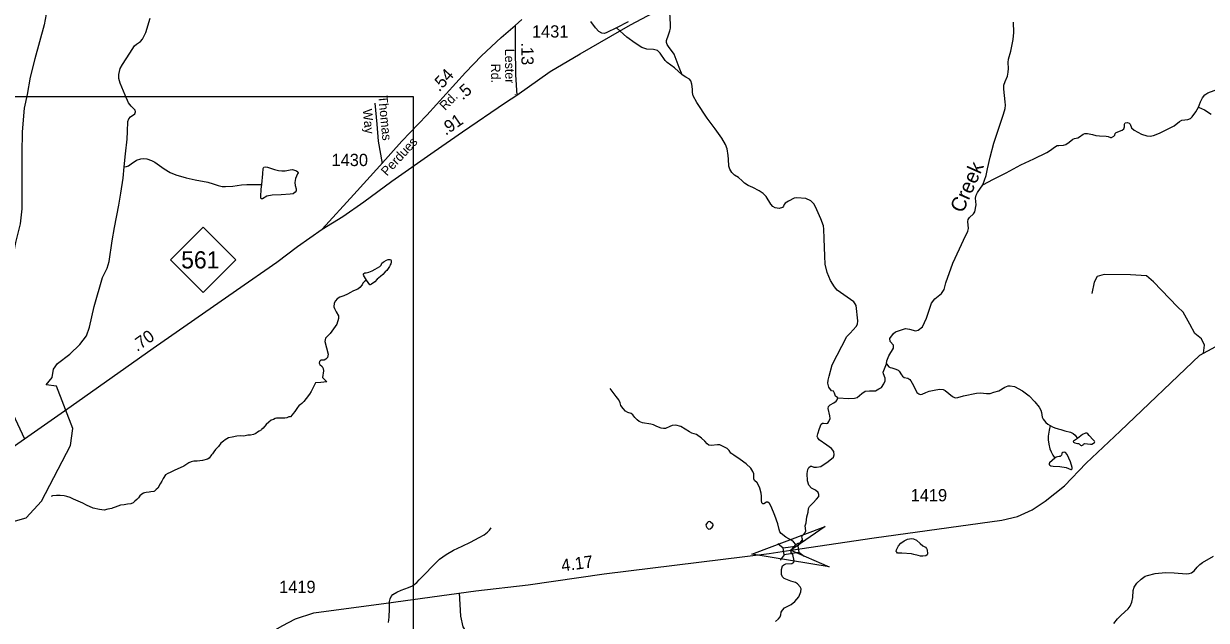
# Model space of a CAD drawing. Extents: x 2126262 to 2293712, y 749403 to 919119.
# Drawn here: x 2217420 to 2229493, y 861669 to 867756 of the extents above; entities that cross this region are included whole.
import ezdxf

# ---------------------------------------------------------------- set-up
doc = ezdxf.new("R2010")
doc.units = 0
for name, color, linetype in [('Exist Hydrographic Creek Single Shore', 7, 'Continuous'), ('Exist Hydrographic Creek Single Shore Label', 7, 'Continuous'), ('Exist Hydrographic Misc Water Feature', 7, 'Continuous'), ('Exist Hydrographic Pond Under 1500 Sq Ft', 7, 'Continuous'), ('Exist Road Non-System Type 51', 7, 'Continuous'), ('Exist Road Non-System Type 51 Label', 7, 'Continuous'), ('Exist Road Primary NC Attributed', 7, 'Continuous'), ('Exist Road Primary NC Service Mileage Hundredths English Label', 7, 'Continuous'), ('Exist Road Primary NC Shield CELL', 7, 'Continuous'), ('Exist Road Primary NC Shield Number Label', 7, 'Continuous'), ('Exist Road Secondary Mileage Hundredths English Label', 7, 'Continuous'), ('Exist Road Secondary Structure Standard Bridge Attributed CELL', 7, 'Continuous'), ('Exist Road Secondary Structure Standard Bridge CELL', 7, 'Continuous'), ('Exist Road Secondary Type 51 Attributed', 7, 'Continuous'), ('Exist Road Secondary Type 51 Label', 7, 'Continuous'), ('Exist Road Secondary Type 51 Number Label', 7, 'Continuous'), ('Map Preparation Inset Cut Line', 7, 'Continuous')]:
    doc.layers.add(name, color=color, linetype=linetype)

msp = doc.modelspace()

# ---------------------------------------------------------------- linework, layer by layer
at = {"layer": 'Exist Hydrographic Creek Single Shore'}
for points in [[(2227211, 866111), (2227244, 866207), (2227260, 866275), (2227287, 866393), (2227323, 866538), (2227378, 866701), (2227424, 866831), (2227440, 866892), (2227444, 866926), (2227440, 866959), (2227426, 867087), (2227427, 867128), (2227441, 867166), (2227463, 867219), (2227471, 867260), (2227472, 867300), (2227471, 867360), (2227474, 867395), (2227497, 867475), (2227521, 867594), (2227527, 867666), (2227526, 867770)], [(2229412, 866904), (2229435, 866960), (2229455, 866998), (2229479, 867029), (2229508, 867051), (2229610, 867089), (2229670, 867116), (2229698, 867137), (2229709, 867153), (2229744, 867214)], [(2227211, 866111), (2227320, 866169), (2227449, 866233), (2227598, 866315), (2227732, 866376), (2227866, 866442), (2227901, 866465), (2227942, 866497), (2227969, 866512), (2227986, 866514), (2228035, 866515), (2228059, 866523), (2228094, 866546), (2228130, 866578), (2228146, 866586), (2228182, 866591), (2228198, 866600), (2228235, 866628), (2228252, 866636), (2228280, 866637), (2228331, 866625), (2228364, 866616), (2228403, 866612), (2228470, 866609), (2228490, 866605), (2228516, 866594), (2228526, 866595), (2228549, 866608), (2228559, 866620), (2228561, 866636), (2228571, 866644), (2228635, 866670), (2228650, 866682), (2228657, 866705), (2228656, 866729), (2228666, 866744), (2228689, 866747), (2228704, 866740), (2228715, 866732), (2228729, 866692), (2228756, 866671), (2228830, 866630), (2228885, 866611), (2228918, 866608), (2228955, 866615), (2229015, 866640), (2229166, 866713), (2229220, 866759), (2229243, 866773), (2229305, 866779), (2229330, 866787), (2229349, 866804), (2229386, 866858), (2229412, 866904)], [(2226973, 865458), (2227015, 865547), (2227058, 865638), (2227065, 865666), (2227059, 865739), (2227063, 865759), (2227077, 865780), (2227116, 865816), (2227130, 865835), (2227142, 865906), (2227137, 865976), (2227142, 866007), (2227156, 866033), (2227211, 866111)], [(2226228, 864286), (2226231, 864316), (2226253, 864369), (2226299, 864447), (2226300, 864476), (2226266, 864513), (2226261, 864545), (2226298, 864594), (2226320, 864613), (2226422, 864647), (2226463, 864641), (2226523, 864621), (2226552, 864628), (2226594, 864663), (2226635, 864753), (2226688, 864906), (2226721, 864948), (2226790, 865003), (2226818, 865045), (2226833, 865111), (2226905, 865313), (2226973, 865458)], [(2225732, 863940), (2225709, 863957), (2225697, 863985), (2225688, 864007), (2225665, 864009), (2225638, 864049), (2225628, 864087), (2225634, 864120), (2225642, 864159), (2225673, 864277), (2225824, 864563), (2225857, 864600), (2225917, 864666), (2225931, 864692), (2225935, 864726), (2225917, 864880), (2225907, 864899), (2225893, 864917), (2225724, 865038), (2225696, 865071), (2225656, 865135), (2225623, 865217), (2225601, 865304)], [(2225732, 863940), (2225844, 863932), (2225903, 863934), (2225927, 863944), (2225976, 863984), (2226011, 864007), (2226053, 864010), (2226115, 864011), (2226151, 864030), (2226176, 864045), (2226202, 864081), (2226215, 864111), (2226213, 864140), (2226199, 864185), (2226194, 864201), (2226228, 864286)], [(2225303, 862444), (2225328, 862457), (2225349, 862458), (2225369, 862469), (2225373, 862477), (2225371, 862496), (2225366, 862507), (2225365, 862520), (2225371, 862533), (2225398, 862565), (2225403, 862582), (2225397, 862633), (2225408, 862664), (2225410, 862693), (2225416, 862726), (2225429, 862773), (2225432, 862809), (2225443, 862830), (2225480, 862867), (2225515, 862904), (2225538, 862934), (2225538, 862954), (2225531, 862973), (2225504, 862997), (2225463, 863016), (2225435, 863047), (2225423, 863093), (2225419, 863166), (2225424, 863209), (2225436, 863228), (2225453, 863241), (2225462, 863241), (2225487, 863231), (2225513, 863230), (2225559, 863238), (2225632, 863288), (2225687, 863334), (2225694, 863357), (2225690, 863393), (2225667, 863423), (2225618, 863455), (2225540, 863512), (2225526, 863531), (2225520, 863544), (2225527, 863572), (2225544, 863626), (2225562, 863671), (2225574, 863679), (2225586, 863681), (2225615, 863676), (2225630, 863680), (2225641, 863696), (2225652, 863729), (2225650, 863754), (2225631, 863829), (2225635, 863850), (2225653, 863869), (2225689, 863888), (2225714, 863906), (2225723, 863920), (2225732, 863940)], [(2225096, 861658), (2225126, 861684), (2225141, 861705), (2225148, 861726), (2225152, 861752), (2225166, 861774), (2225188, 861796), (2225254, 861831), (2225291, 861863), (2225332, 861908), (2225355, 861961), (2225357, 861990), (2225348, 862011), (2225321, 862043), (2225300, 862056), (2225250, 862069), (2225183, 862095), (2225166, 862112), (2225155, 862137), (2225155, 862189), (2225166, 862225), (2225179, 862237), (2225201, 862246), (2225263, 862250), (2225282, 862261), (2225286, 862275), (2225271, 862341), (2225255, 862361), (2225252, 862385), (2225303, 862444)], [(2228550, 861638), (2228585, 861685), (2228623, 861722), (2228696, 861787), (2228714, 861814), (2228734, 861855), (2228743, 861903), (2228746, 861973), (2228756, 862009), (2228782, 862047), (2228828, 862090), (2228870, 862120), (2228892, 862126), (2228972, 862147), (2229075, 862156), (2229165, 862154), (2229291, 862144), (2229318, 862146), (2229342, 862154), (2229370, 862175), (2229398, 862212), (2229427, 862239), (2229455, 862260), (2229566, 862323)]]:
    msp.add_lwpolyline(points, dxfattribs=at)
at = {"layer": 'Exist Hydrographic Misc Water Feature'}
for points in [[(2224141, 867233), (2224110, 867308), (2224061, 867446), (2224045, 867469), (2224011, 867511), (2223989, 867543), (2223982, 867564), (2223983, 867583), (2224002, 867642), (2224018, 867681), (2224022, 867711), (2224022, 867748), (2224015, 867874)], [(2218445, 866296), (2218460, 866428), (2218475, 866579), (2218480, 866657), (2218482, 866757), (2218492, 866786), (2218510, 866807), (2218556, 866837), (2218562, 866856), (2218557, 866875), (2218518, 866914), (2218490, 866949), (2218455, 867025), (2218406, 867148), (2218392, 867195), (2218392, 867238), (2218405, 867297), (2218429, 867340), (2218504, 867455), (2218553, 867529), (2218573, 867548), (2218612, 867573), (2218632, 867598), (2218668, 867665), (2218713, 867813)], [(2224141, 867233), (2224063, 867306), (2223988, 867360), (2223969, 867380), (2223919, 867456), (2223891, 867483), (2223850, 867492), (2223782, 867496), (2223732, 867514), (2223661, 867556), (2223576, 867619), (2223472, 867713)], [(2225601, 865304), (2225597, 865385), (2225591, 865563), (2225590, 865660), (2225585, 865694), (2225559, 865765), (2225517, 865858), (2225488, 865916), (2225454, 865948), (2225406, 865971), (2225314, 865979), (2225285, 865974), (2225227, 865945), (2225192, 865924), (2225182, 865911), (2225176, 865893), (2225167, 865881), (2225133, 865871), (2225091, 865876), (2225068, 865889), (2225046, 865916), (2225000, 865993), (2224970, 866023), (2224927, 866052), (2224865, 866086), (2224815, 866106), (2224777, 866128), (2224755, 866151), (2224716, 866187), (2224678, 866211), (2224649, 866239), (2224630, 866270), (2224617, 866301), (2224614, 866374), (2224612, 866412), (2224601, 866480), (2224586, 866522), (2224546, 866587), (2224478, 866682), (2224398, 866791), (2224291, 866953), (2224256, 867021), (2224247, 867053), (2224247, 867087), (2224241, 867138), (2224230, 867173), (2224216, 867189), (2224180, 867210), (2224141, 867233)], [(2229412, 866904), (2229473, 866876), (2229543, 866834)], [(2218445, 866296), (2218470, 866299), (2218489, 866307), (2218516, 866326), (2218573, 866363), (2218615, 866378), (2218646, 866380), (2218679, 866376), (2218724, 866361), (2218760, 866343), (2218854, 866276), (2218915, 866237), (2218975, 866212), (2219079, 866182), (2219171, 866164), (2219300, 866138), (2219354, 866122), (2219406, 866104), (2219448, 866095), (2219482, 866094), (2219557, 866099), (2219643, 866113), (2219699, 866115), (2219788, 866115), (2219851, 866115)], [(2218271, 865260), (2218293, 865331), (2218322, 865540), (2218347, 865678), (2218392, 865903), (2218412, 866028), (2218436, 866181), (2218445, 866296)], [(2220920, 865139), (2220898, 865173), (2220892, 865183), (2220890, 865193), (2220888, 865197), (2220888, 865203), (2220892, 865207), (2220904, 865213), (2220917, 865215), (2220944, 865221), (2220978, 865234), (2221007, 865250), (2221055, 865279), (2221069, 865291)], [(2221161, 865291), (2221155, 865279), (2221141, 865259), (2221127, 865237), (2221110, 865225), (2221088, 865198), (2221062, 865178), (2221030, 865148), (2221006, 865122), (2220990, 865111), (2220986, 865107), (2220972, 865099), (2220964, 865095), (2220958, 865091), (2220953, 865091), (2220920, 865139)], [(2221069, 865291), (2221077, 865313), (2221089, 865323), (2221099, 865331), (2221123, 865343), (2221141, 865349), (2221153, 865351), (2221159, 865351), (2221167, 865347), (2221171, 865341), (2221171, 865331), (2221171, 865317), (2221169, 865305), (2221163, 865297), (2221161, 865291)], [(2217601, 862884), (2217897, 863452), (2217921, 863625), (2217754, 864057), (2217651, 864072), (2217710, 864147), (2217726, 864230), (2217764, 864288), (2217893, 864384), (2217993, 864484), (2218062, 864571), (2218092, 864661), (2218140, 864870), (2218226, 865165), (2218271, 865260)], [(2220920, 865139), (2220898, 865125), (2220884, 865107), (2220874, 865091), (2220853, 865063), (2220833, 865046), (2220805, 865036), (2220781, 865026), (2220757, 865012), (2220725, 864996), (2220687, 864981), (2220649, 864967), (2220622, 864950), (2220603, 864929), (2220589, 864903), (2220586, 864866), (2220592, 864850), (2220609, 864817), (2220633, 864775), (2220635, 864747), (2220616, 864690), (2220549, 864596), (2220502, 864546), (2220495, 864514), (2220529, 864384), (2220523, 864351), (2220506, 864333), (2220489, 864323), (2220454, 864322), (2220441, 864310), (2220435, 864294), (2220442, 864279), (2220467, 864258), (2220479, 864239), (2220480, 864216), (2220469, 864148), (2220514, 864103), (2220453, 864097), (2220400, 864092), (2220374, 864044), (2220354, 864002), (2220338, 863975), (2220305, 863931), (2220281, 863901), (2220259, 863881), (2220241, 863867), (2220233, 863863)], [(2226228, 864286), (2226251, 864255), (2226266, 864248), (2226283, 864246), (2226324, 864233), (2226346, 864221), (2226356, 864211), (2226380, 864174), (2226393, 864159), (2226410, 864145), (2226445, 864138), (2226465, 864127), (2226475, 864114), (2226504, 864065), (2226538, 863995), (2226558, 863980), (2226571, 863974), (2226593, 863977), (2226628, 863993), (2226662, 864007), (2226731, 864021), (2226774, 864028), (2226805, 864024), (2226828, 864014), (2226901, 863953), (2226921, 863941), (2226936, 863939), (2226957, 863942), (2227013, 863958), (2227148, 863988), (2227187, 863990), (2227249, 863982), (2227287, 863984), (2227325, 863996), (2227376, 864011), (2227437, 864048), (2227469, 864061), (2227489, 864062), (2227535, 864054), (2227618, 864010), (2227685, 863959), (2227742, 863897), (2227787, 863844), (2227803, 863812), (2227809, 863791), (2227816, 863741), (2227827, 863722), (2227853, 863689), (2227875, 863672), (2227898, 863656)], [(2225303, 862444), (2225280, 862469), (2225261, 862484), (2225200, 862516), (2225154, 862554), (2225139, 862572), (2225131, 862595), (2225118, 862653), (2225088, 862737), (2225050, 862830), (2225034, 862862), (2225017, 862873), (2225004, 862873), (2224975, 862856), (2224964, 862858), (2224955, 862869), (2224952, 862891), (2224952, 862937), (2224947, 862968), (2224934, 863019), (2224922, 863049), (2224909, 863072), (2224882, 863097), (2224875, 863113), (2224873, 863165), (2224865, 863187), (2224842, 863222), (2224794, 863267), (2224733, 863311), (2224668, 863355), (2224639, 863374), (2224622, 863403), (2224602, 863422), (2224562, 863444), (2224527, 863458), (2224503, 863461), (2224437, 863454), (2224414, 863455), (2224396, 863468), (2224372, 863498), (2224339, 863529), (2224287, 863566), (2224265, 863572), (2224240, 863579), (2224216, 863591), (2224174, 863620), (2224129, 863645), (2224077, 863659), (2224039, 863657), (2224018, 863647), (2223972, 863627), (2223952, 863625), (2223928, 863628), (2223882, 863647), (2223848, 863663), (2223822, 863670), (2223736, 863684), (2223704, 863697), (2223682, 863714), (2223660, 863739), (2223640, 863765), (2223622, 863778), (2223586, 863789), (2223563, 863804), (2223541, 863829), (2223517, 863862), (2223508, 863889), (2223496, 863917), (2223467, 863954), (2223406, 864034)], [(2220233, 863863), (2220207, 863830), (2220187, 863800), (2220172, 863778), (2220162, 863764), (2220144, 863746), (2220128, 863744), (2220108, 863736), (2220086, 863730), (2220068, 863730), (2220046, 863731), (2220002, 863733), (2219988, 863729), (2219972, 863719), (2219948, 863711), (2219922, 863691), (2219894, 863666), (2219865, 863630), (2219851, 863618), (2219849, 863614), (2219825, 863598), (2219807, 863588), (2219789, 863576), (2219767, 863566), (2219737, 863559), (2219707, 863557), (2219667, 863547), (2219635, 863551), (2219596, 863547), (2219548, 863538), (2219510, 863530), (2219478, 863512), (2219460, 863496), (2219434, 863475), (2219408, 863443), (2219379, 863411), (2219361, 863387), (2219347, 863369), (2219337, 863357), (2219315, 863325), (2219295, 863314), (2219245, 863298), (2219219, 863296), (2219191, 863294), (2219157, 863294), (2219129, 863287), (2219105, 863275), (2219086, 863261), (2219056, 863243), (2218958, 863196), (2218916, 863176), (2218892, 863166), (2218867, 863154), (2218843, 863115), (2218829, 863089), (2218813, 863063), (2218791, 863019), (2218772, 863005), (2218754, 862987), (2218749, 862985), (2218718, 862979), (2218700, 862977), (2218672, 862972), (2218654, 862970), (2218642, 862968), (2218626, 862956), (2218606, 862938), (2218592, 862918), (2218576, 862902), (2218554, 862886), (2218538, 862869), (2218514, 862857), (2218480, 862853), (2218445, 862849), (2218409, 862843), (2218381, 862834), (2218353, 862822), (2218325, 862812), (2218319, 862810), (2218279, 862802), (2218243, 862793), (2218193, 862799), (2218129, 862813), (2218063, 862844), (2218023, 862866), (2217976, 862886), (2217930, 862905), (2217896, 862921), (2217862, 862933), (2217832, 862939), (2217792, 862942), (2217754, 862944), (2217714, 862938), (2217702, 862932)], [(2227898, 863656), (2227889, 863609), (2227880, 863549), (2227879, 863512), (2227884, 863465), (2227896, 863417), (2227909, 863387), (2227927, 863353), (2227945, 863322)], [(2227898, 863656), (2227924, 863642), (2227946, 863633), (2227980, 863623), (2228009, 863615), (2228048, 863601), (2228108, 863588), (2228133, 863574), (2228153, 863557), (2228177, 863525)], [(2214521, 861759), (2215451, 861783), (2215559, 861761), (2215734, 861787), (2215842, 861887), (2216024, 861988), (2216290, 862074), (2216538, 862335), (2216788, 862395), (2216995, 862588), (2217444, 862716), (2217601, 862884)], [(2221146, 861648), (2221152, 861703), (2221153, 861788), (2221154, 861863), (2221162, 861889), (2221172, 861913), (2221189, 861933), (2221229, 861958), (2221274, 861977), (2221349, 862003), (2221389, 862022), (2221435, 862055), (2221459, 862082), (2221528, 862153), (2221584, 862212), (2221666, 862292), (2221732, 862342), (2221808, 862384), (2221896, 862426), (2221983, 862467), (2222070, 862513), (2222121, 862541), (2222155, 862569), (2222175, 862589), (2222194, 862614)]]:
    msp.add_lwpolyline(points, dxfattribs=at)
for points in [[(2219851, 866115), (2219861, 866225), (2219865, 866279), (2219873, 866291), (2219884, 866294), (2219909, 866293), (2219981, 866269), (2220021, 866258), (2220055, 866253), (2220091, 866253), (2220139, 866265), (2220163, 866267), (2220205, 866256), (2220218, 866243), (2220221, 866234), (2220217, 866224), (2220194, 866177), (2220188, 866136), (2220190, 866106), (2220201, 866071), (2220201, 866050), (2220192, 866036), (2220170, 866021), (2220141, 866016), (2220048, 866008), (2219956, 866005), (2219904, 865996), (2219858, 865970), (2219849, 865968), (2219841, 865974), (2219840, 865991), (2219845, 866067)], [(2228177, 863525), (2228136, 863498), (2228134, 863493), (2228138, 863486), (2228151, 863480), (2228177, 863474), (2228189, 863474), (2228196, 863471), (2228208, 863456), (2228214, 863453), (2228223, 863451), (2228235, 863458), (2228240, 863467), (2228250, 863473), (2228312, 863466), (2228325, 863467), (2228350, 863483), (2228354, 863491), (2228351, 863498), (2228339, 863510), (2228296, 863554), (2228285, 863573), (2228274, 863579), (2228261, 863579), (2228228, 863566)], [(2227945, 863322), (2227892, 863276), (2227888, 863266), (2227888, 863258), (2227894, 863252), (2227907, 863245), (2227929, 863242), (2227999, 863239), (2228062, 863227), (2228110, 863208), (2228117, 863207), (2228122, 863216), (2228122, 863229), (2228107, 863285), (2228072, 863362), (2228057, 863381), (2228044, 863383), (2228028, 863380), (2228019, 863373), (2228017, 863367), (2228013, 863353), (2228002, 863341), (2227991, 863339), (2227973, 863336), (2227961, 863333)], [(2224401, 862667), (2224389, 862654), (2224385, 862642), (2224388, 862631), (2224393, 862616), (2224408, 862603), (2224416, 862600), (2224429, 862603), (2224448, 862618), (2224459, 862635), (2224459, 862642), (2224456, 862651), (2224429, 862674), (2224417, 862676), (2224409, 862674)], [(2226482, 862347), (2226384, 862353), (2226339, 862356), (2226332, 862364), (2226328, 862373), (2226329, 862389), (2226349, 862428), (2226374, 862457), (2226407, 862480), (2226443, 862497), (2226484, 862503), (2226503, 862500), (2226534, 862487), (2226573, 862452), (2226599, 862430), (2226625, 862415), (2226636, 862403), (2226642, 862387), (2226647, 862349), (2226643, 862336), (2226629, 862327), (2226598, 862324), (2226575, 862324), (2226550, 862329), (2226508, 862342)]]:
    msp.add_lwpolyline(points, close=True, dxfattribs=at)
at = {"layer": 'Exist Hydrographic Pond Under 1500 Sq Ft'}
msp.add_lwpolyline([(2223590, 867774), (2223472, 867713), (2223373, 867664), (2223349, 867657), (2223321, 867660), (2223292, 867676), (2223256, 867712), (2223211, 867779)], dxfattribs=at)
at = {"layer": 'Exist Road Non-System Type 51'}
msp.add_line((2222442, 867031), (2222442, 867032), dxfattribs=at)
for points in [[(2221006, 866945), (2221024, 866729), (2221038, 866557), (2221079, 866329)], [(2229465, 864395), (2229473, 864477), (2229442, 864542), (2229375, 864595), (2229325, 864690), (2229258, 864813), (2229200, 864868), (2228955, 865121), (2228882, 865185), (2228720, 865194), (2228450, 865197), (2228377, 865177), (2228347, 865118), (2228324, 865004)], [(2221867, 861950), (2221878, 861713), (2221903, 861602), (2221951, 861529), (2222037, 861417), (2222112, 861367), (2222246, 861303)]]:
    msp.add_lwpolyline(points, dxfattribs=at)
at = {"layer": 'Exist Road Primary NC Attributed'}
for points in [[(2222454, 867027), (2222795, 867269), (2223100, 867449), (2223615, 867743), (2223790, 867837), (2224326, 868113), (2224656, 868276), (2225107, 868483), (2225480, 868640), (2225737, 868741), (2226669, 869063), (2227188, 869232), (2227768, 869439), (2228257, 869602), (2229224, 869942), (2229465, 870034), (2229721, 870139), (2229933, 870240), (2230221, 870397), (2230468, 870555), (2231470, 871281)], [(2220468, 865658), (2220679, 865787), (2220894, 865938), (2221177, 866149), (2221609, 866452), (2221899, 866653), (2222338, 866953), (2222454, 867027)], [(2217430, 863520), (2217906, 863854), (2218742, 864445), (2219592, 865038), (2220004, 865322), (2220216, 865484), (2220468, 865658)], [(2215312, 862218), (2215476, 862296), (2215924, 862516), (2216180, 862657), (2216483, 862865), (2217070, 863274), (2217430, 863520)]]:
    msp.add_lwpolyline(points, dxfattribs=at)
at = {"layer": 'Exist Road Primary NC Shield CELL'}
msp.add_lwpolyline([(2218919, 865348), (2219252, 865681), (2219585, 865348), (2219252, 865015)], close=True, dxfattribs=at)
at = {"layer": 'Exist Road Secondary Structure Standard Bridge Attributed CELL'}
msp.add_lwpolyline([(2225644, 862215), (2224854, 862345), (2225603, 862627), (2225252, 862385)], close=True, dxfattribs=at)
at = {"layer": 'Exist Road Secondary Structure Standard Bridge CELL'}
for p, q in [((2225173, 862407), (2225118, 862448)), ((2225364, 862486), (2225323, 862430)), ((2225184, 862338), (2225143, 862283)), ((2225389, 862319), (2225333, 862360))]:
    msp.add_line(p, q, dxfattribs=at)
msp.add_lwpolyline([(2225333, 862360), (2225184, 862338), (2225173, 862408), (2225323, 862430)], close=True, dxfattribs=at)
at = {"layer": 'Exist Road Secondary Type 51 Attributed'}
for points in [[(2217671, 867961), (2217631, 867744), (2217534, 867398), (2217486, 867211), (2217455, 867032), (2217426, 866893), (2217405, 866651), (2217402, 866434), (2217402, 866118), (2217402, 865868), (2217385, 865714), (2217338, 865523), (2217278, 865223), (2217226, 864999), (2217172, 864700), (2217168, 864523), (2217165, 864358), (2217197, 864175), (2217260, 863899), (2217310, 863776), (2217430, 863520)], [(2220468, 865658), (2220790, 866014), (2221057, 866305), (2221280, 866556), (2221537, 866823), (2221932, 867256), (2222095, 867426), (2222294, 867614), (2222437, 867737)], [(2222437, 867737), (2222506, 867797)], [(2222437, 867737), (2222437, 867516), (2222440, 867234), (2222454, 867027)], [(2225252, 862385), (2226102, 862512), (2227406, 862692), (2227567, 862730), (2227714, 862795), (2227848, 862884), (2228044, 863040), (2228266, 863271), (2228615, 863598), (2229428, 864375), (2229670, 864508), (2230840, 865093), (2231164, 865202), (2231464, 865210), (2232833, 865173), (2233238, 865156), (2233359, 865162), (2233420, 865128)], [(2217175, 859606), (2217537, 859910), (2218035, 860305), (2218378, 860565), (2218851, 860868), (2219795, 861459), (2220060, 861613), (2220194, 861685), (2220382, 861745), (2221119, 861843), (2222037, 861971), (2222569, 862032), (2223345, 862143), (2225029, 862351), (2225252, 862385)]]:
    msp.add_lwpolyline(points, dxfattribs=at)
at = {"layer": 'Map Preparation Inset Cut Line'}
msp.add_lwpolyline([(2221398, 867008), (2199861, 867008), (2199861, 844872), (2221398, 844872)], close=True, dxfattribs=at)

# ---------------------------------------------------------------- texts
at = {"layer": 'Exist Hydrographic Creek Single Shore Label'}
msp.add_text('Creek', height=150, rotation=66.0663, dxfattribs=at).set_placement((2227008, 865816))
at = {"layer": 'Exist Road Non-System Type 51 Label'}
for s, p in [('Thomas', (2221039, 867017)), ('Way', (2220881, 866881))]:
    msp.add_text(s, height=95, rotation=275.6232, dxfattribs=at).set_placement(p)
at = {"layer": 'Exist Road Primary NC Service Mileage Hundredths English Label'}
for s, rotation, p in [('.91', 34.718, (2221728, 866611)), ('.70', 35.2554, (2218578, 864405))]:
    msp.add_text(s, height=125, rotation=rotation, dxfattribs=at).set_placement(p)
at = {"layer": 'Exist Road Primary NC Shield Number Label'}
msp.add_text('561', height=175, dxfattribs=at).set_placement((2219028, 865259))
at = {"layer": 'Exist Road Secondary Mileage Hundredths English Label'}
for s, rotation, p in [('.13', 270.5667, (2222499, 867564)), ('.54', 47.5907, (2221663, 867054)), ('.5', 41.537, (2221902, 866970)), ('4.17', 7.4811, (2222916, 862167))]:
    msp.add_text(s, height=125, rotation=rotation, dxfattribs=at).set_placement(p)
at = {"layer": 'Exist Road Secondary Type 51 Label'}
for s, rotation, p in [('Lester', 270.8903, (2222332, 867499)), ('Rd.', 270.8903, (2222190, 867347)), ('Rd.', 45.5344, (2221722, 866864)), ('Perdues', 47.373, (2221128, 866196))]:
    msp.add_text(s, height=95, rotation=rotation, dxfattribs=at).set_placement(p)
at = {"layer": 'Exist Road Secondary Type 51 Number Label'}
for s, p in [('1431', (2222609, 867614)), ('1430', (2220563, 866303)), ('1419', (2226475, 862883)), ('1419', (2220028, 861948))]:
    msp.add_text(s, height=125, dxfattribs=at).set_placement(p)

doc.saveas('drawing.dxf')
